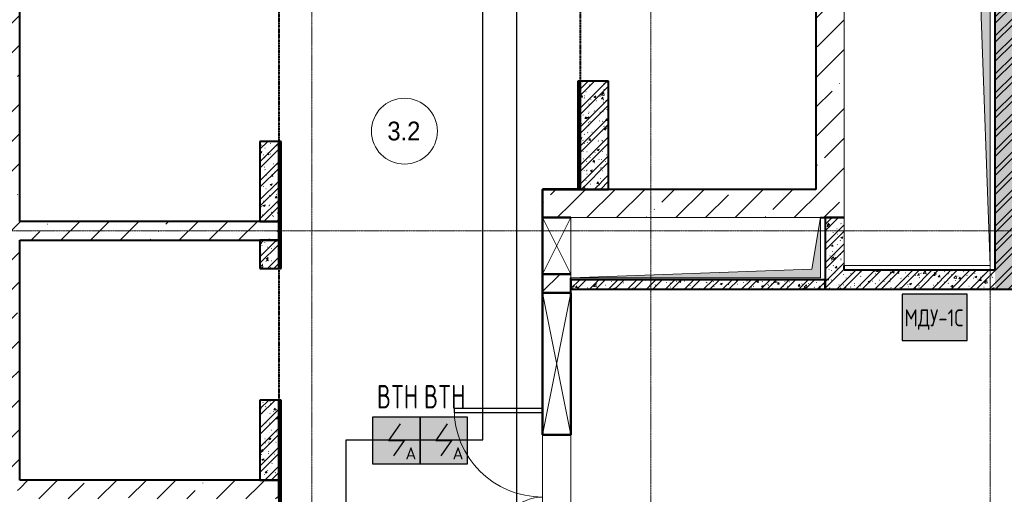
# Model space of a CAD drawing. Header units: millimetres. Extents: x -135639 to 224623, y -383017 to -59102.
# Tile 414 of 494: x 67913 to 78363, y -124821 to -119777. Entities that reach past the tile are written whole.
import ezdxf
from ezdxf.enums import TextEntityAlignment as Align

# ---------------------------------------------------------------- set-up
doc = ezdxf.new("R2010")
doc.units = ezdxf.units.MM
for name, pattern in [('CONTINOUS', [0]), ('Линия сетки', [25, 20, -2.5, 0, -2.5]), ('Невидимые', [5, 3, -2]), ('Штрих_3_1_5_', [4.5, 3, -1.5]), ('Штриховая_ш3 п1_5', [4.5, 3, -1.5])]:
    doc.linetypes.add(name, pattern=pattern)
for name, color, linetype, lineweight in [('#СПС_КЛ_R3', 190, 'Continuous', 30), ('A-000-MH_MASS', 7, 'Невидимые', 18), ('A-010-A_ROOM', 7, 'Continuous', 20), ('A-200-M_WALL', 7, 'Continuous', 18), ('A-200-M_WALL_EXT', 7, 'Continuous', 18), ('A-200-M_WALL_INT', 7, 'Continuous', 18), ('A-200-M_WALL_PAT', 7, 'Continuous', 40), ('A-314-M_WINDOW', 7, 'Continuous', 18), ('A-325-M_DOOR', 7, 'Continuous', 18), ('A-325-M_DOOR__FRAME', 7, 'Continuous', 30), ('A-325-M_DOOR_OPENING', 7, 'Continuous', 18), ('A-325-M_DOOR_PANEL', 7, 'Continuous', 30), ('M-567-M_MECH_EQP', 7, 'Continuous', 18), ('Z-030-M_GRID', 7, 'Continuous', 9), ('Z-060-M_DETAIL', 7, 'Continuous', 18), ('Арматура воздуховодов', 7, 'Continuous', 18), ('ОС', 5, 'Continuous', 25), ('ПС', 7, 'Continuous', 40), ('СС-011-ПОЖ-СИГНАЛИЗАЦИЯ', 1, 'Continuous', 30)]:
    doc.layers.add(name, color=color, linetype=linetype, lineweight=lineweight)
doc.layers.add('A-010-M_ROOM_SEPARATION', color=4, linetype='Штриховая_ш3 п1_5', lineweight=40, true_color=0x00ffff)
doc.layers.add('ССПС', color=5, linetype='Continuous')
doc.styles.add('1111', font='isocpeur.ttf')
doc.styles.add('Arial_2', font='arial.ttf', dxfattribs={"width": 0.9, "height": 400})
pattern_1 = [(50, (0, 0), (218.62117, -19.1268), [22.86, -251.46]), (355, (0, 0), (-42.29187, 229.2684), [18.288, -201.168]), (100.451, (18.22, -1.6), (176.33107, 210.13963), [19.428, -213.708]), (46.184, (0, 60.96), (325.29495, -50.45164), [34.29, -377.19]), (96.636, (27.1, 56.76), (284.883, 296.91266), [29.142, -320.562]), (351.184, (0, 60.96), (284.8858, 296.9107), [27.432, -301.752]), (21, (30.48, 45.72), (181.93753, -122.71832), [22.86, -251.46]), (326, (30.48, 45.72), (74.16223, 221.0262), [18.288, -201.168]), (71.451, (45.64, 35.5), (256.10035, 98.30526), [19.428, -213.708]), (37.5, (0, 0), (3.70639, 101.465895), [3.353, -195.377, 3.353, -200.863, -201.93]), (37.5, (0, 0), (3.70639, 101.465895), [-402.946, 3.353, -198.577]), (7.5, (0, 0), (80.18358, 120.21653), [3.353, -113.081, 3.353, -190.805, -76.962]), (7.5, (0, 0), (80.18358, 120.21653), [-310.591, 3.353, -73.609]), (327.5, (-67.97, 0), (162.708646, -6.87497), [3.353, -72.847, 3.353, -234.391, -315.468]), (327.5, (-67.97, 0), (162.708646, -6.87497), [-313.944, 3.353, -312.115]), (317.5, (-98.45, 0), (177.75468, 30.51183), [3.353, -95.707, 3.353, -154.534, -224.028]), (317.5, (-98.45, 0), (177.75468, 30.51183), [-256.946, 3.353, -220.675])]
pattern_2 = [(45, (0, 0), (-101.02788, 101.02788), []), (45, (67.35, 0), (-101.02788, 101.02788), [])]
pattern_3 = [(0, (0, 0), (406.4, 101.6), [33.528, -271.272, 33.528, -271.272, -1625.6]), (0, (0, 0), (406.4, 101.6), [-609.6, 33.528, -576.072, 33.528, -271.272, -711.2]), (0, (0, 0), (406.4, 101.6), [-1524, 33.528, -169.672, 33.528, -474.472]), (120, (152.4, 50.8), (-291.18818, 301.15272), [33.528, -271.272, 33.528, -271.272, -1625.6]), (120, (152.4, 50.8), (-291.18818, 301.15272), [-609.6, 33.528, -576.072, 33.528, -271.272, -711.2]), (120, (152.4, 50.8), (-291.18818, 301.15272), [-1524, 33.528, -169.672, 33.528, -474.472]), (240, (203.2, 254), (-115.21182, -402.75272), [33.528, -271.272, 33.528, -271.272, -1625.6]), (240, (203.2, 254), (-115.21182, -402.75272), [-609.6, 33.528, -576.072, 33.528, -271.272, -711.2]), (240, (203.2, 254), (-115.21182, -402.75272), [-1524, 33.528, -169.672, 33.528, -474.472])]
pattern_4 = [(45, (0, 0), (-314.309, 314.309), []), (45, (314.3, 0), (-314.309, 314.309), [555.625, -111.125, 3.353, -107.772])]

# ---------------------------------------------------------------- blocks, each defined once
blk = doc.blocks.new('A_MEQ_OpeningShaft-Rectangular - ОВ-2727036-B1_-7_650_')
at = {"layer": 'Z-060-M_DETAIL', "true_color": 0xe2e2e2}
blk.add_hatch(color=254, dxfattribs=at).paths.add_polyline_path([(6400, 0), (0, 0), (0, -1550), (221, -221), (1832, -164)])
at = {"layer": 'A-000-MH_MASS', "color": 253, "linetype": 'Continuous', "true_color": 0xaaaaaa}
for p, q in [((6400, 0), (0, 0)), ((0, 0), (0, -1550)), ((6400, -1550), (6400, 0)), ((0, -1550), (6400, -1550))]:
    blk.add_line(p, q, dxfattribs=at)
at = {"layer": 'Z-060-M_DETAIL', "color": 253, "true_color": 0xaaaaaa}
for p, q in [((6400, 0), (221, -221)), ((6400, -1550), (6400, 0)), ((6400, 0), (0, 0)), ((0, 0), (0, -1550)), ((221, -221), (6400, 0)), ((6400, 0), (6400, -1550)), ((221, -221), (0, -1550)), ((0, -1550), (221, -221)), ((0, -1550), (6400, -1550)), ((0, -1550), (6400, -1550))]:
    blk.add_line(p, q, dxfattribs=at)
blk = doc.blocks.new('A_MEQ_OpeningShaft-Rectangular - ОВ-2726956-B1_-7_650_')
at = {"layer": 'Z-060-M_DETAIL', "true_color": 0xe2e2e2}
blk.add_hatch(color=254, dxfattribs=at).paths.add_polyline_path([(0, 0), (0, -640), (91, -91), (2650, 0)])
at = {"layer": 'A-000-MH_MASS', "color": 253, "linetype": 'Continuous', "true_color": 0xaaaaaa}
for p, q in [((2650, 0), (0, 0)), ((0, 0), (0, -640)), ((2650, -640), (2650, 0)), ((0, -640), (2650, -640))]:
    blk.add_line(p, q, dxfattribs=at)
at = {"layer": 'Z-060-M_DETAIL', "color": 253, "true_color": 0xaaaaaa}
for p, q in [((2650, 0), (91, -91)), ((2650, -640), (2650, 0)), ((2650, 0), (0, 0)), ((0, 0), (0, -640)), ((91, -91), (0, -640)), ((0, -640), (91, -91)), ((91, -91), (2650, 0)), ((2650, 0), (2650, -640)), ((0, -640), (2650, -640)), ((0, -640), (2650, -640))]:
    blk.add_line(p, q, dxfattribs=at)
blk = doc.blocks.new('101_Дверь_Двупольная - _ПЧ_Мет_1300х2000_Лифтовой холл_EI60_Л-4574505-B1_-7_650_')
at = {"layer": 'A-325-M_DOOR__FRAME', "color": 253, "true_color": 0xaaaaaa}
for p, q in [((-690, 150), (-750, 150)), ((-690, 110), (-690, 150)), ((-680, 110), (-690, 110)), ((-680, 35), (-680, 110)), ((-750, 35), (-680, 35))]:
    blk.add_line(p, q, dxfattribs=at)
at = {"layer": 'A-325-M_DOOR_PANEL', "color": 253, "true_color": 0xaaaaaa}
for p, q in [((690, 1090), (650, 1090)), ((650, 1090), (650, 150)), ((690, 150), (690, 1090)), ((-650, 590), (-690, 590)), ((-690, 590), (-690, 150)), ((-650, 150), (-650, 590)), ((-690, 150), (-650, 150))]:
    blk.add_line(p, q, dxfattribs=at)
at = {"layer": 'A-325-M_DOOR_PANEL', "color": 253, "lineweight": 18, "true_color": 0xaaaaaa}
for centre, radius, start, end in [((690, 150), 940, 90, 180), ((-690, 150), 440, 360, 90)]:
    blk.add_arc(centre, radius, start, end, dxfattribs=at)
blk = doc.blocks.new('135_SLK_GD_AR_rvt-1-B1_-7_650_')
at = {"layer": 'A-200-M_WALL_PAT', "lineweight": 9, "true_color": 0xaaaaaa}
h = blk.add_hatch(dxfattribs=at)
h.set_pattern_fill('FP_11', color=253, style=0, pattern_type=2)
h.set_pattern_definition(pattern_3)
h.paths.add_polyline_path([(81980, 71242), (82000, 71242), (82000, 72390), (81980, 72390)])
h.paths.add_polyline_path([(82000, 73790), (82000, 74650), (81980, 74650), (81980, 73790)])
h.paths.add_polyline_path([(81980, 76050), (82000, 76050), (82000, 77198), (81980, 77198), (81980, 76329)])
h = blk.add_hatch(dxfattribs=at)
h.set_pattern_fill('FP_1', color=253, style=0, pattern_type=2)
h.set_pattern_definition(pattern_1)
h.paths.add_polyline_path([(86400, 70180), (86600, 70180), (86600, 76900), (86400, 76900), (86400, 70380)])
h = blk.add_hatch(dxfattribs=at)
h.set_pattern_fill('FP_2', color=253, style=0, pattern_type=2)
h.set_pattern_definition(pattern_2)
h.paths.add_polyline_path([(86400, 70180), (86600, 70180), (86600, 76900), (86400, 76900), (86400, 70380)])
h = blk.add_hatch(dxfattribs=at)
h.set_pattern_fill('FP_11', color=253, style=0, pattern_type=2)
h.set_pattern_definition(pattern_3)
h.paths.add_polyline_path([(78820, 65502), (78820, 66250), (78800, 66250), (78800, 65502)])
h.paths.add_polyline_path([(78820, 67650), (78820, 69000), (78800, 69000), (78800, 67650)])
h.paths.add_polyline_path([(78800, 70400), (78820, 70400), (78820, 71750), (78800, 71750)])
h.paths.add_polyline_path([(78800, 73150), (78820, 73150), (78820, 74500), (78800, 74500)])
h.paths.add_polyline_path([(78800, 75900), (78820, 75900), (78820, 76198), (78800, 76198)])
h = blk.add_hatch(dxfattribs=at)
h.set_pattern_fill('FP_1', color=253, style=0, pattern_type=2)
h.set_pattern_definition(pattern_1)
h.paths.add_polyline_path([(82300, 71240), (82300, 72390), (82000, 72390), (82000, 71240)])
h = blk.add_hatch(dxfattribs=at)
h.set_pattern_fill('FP_2', color=253, style=0, pattern_type=2)
h.set_pattern_definition(pattern_2)
h.paths.add_polyline_path([(82300, 71240), (82300, 72390), (82000, 72390), (82000, 71240)])
h = blk.add_hatch(dxfattribs=at)
h.set_pattern_fill('FP_1', color=253, style=0, pattern_type=2)
h.set_pattern_definition(pattern_1)
h.paths.add_polyline_path([(78800, 70900), (78800, 71750), (78600, 71750), (78600, 70900)])
h = blk.add_hatch(dxfattribs=at)
h.set_pattern_fill('FP_2', color=253, style=0, pattern_type=2)
h.set_pattern_definition(pattern_2)
h.paths.add_polyline_path([(78800, 70900), (78800, 71750), (78600, 71750), (78600, 70900)])
h = blk.add_hatch(dxfattribs=at)
h.set_pattern_fill('FP_1', color=253, style=0, pattern_type=2)
h.set_pattern_definition(pattern_1)
h.paths.add_polyline_path([(84800, 70180), (84800, 70940), (84600, 70940), (84600, 70180)])
h = blk.add_hatch(dxfattribs=at)
h.set_pattern_fill('FP_2', color=253, style=0, pattern_type=2)
h.set_pattern_definition(pattern_2)
h.paths.add_polyline_path([(84800, 70180), (84800, 70940), (84600, 70940), (84600, 70180)])
h = blk.add_hatch(dxfattribs=at)
h.set_pattern_fill('FP_1', color=253, style=0, pattern_type=2)
h.set_pattern_definition(pattern_1)
h.paths.add_polyline_path([(78800, 70400), (78800, 70700), (78600, 70700), (78600, 70400)])
h = blk.add_hatch(dxfattribs=at)
h.set_pattern_fill('FP_2', color=253, style=0, pattern_type=2)
h.set_pattern_definition(pattern_2)
h.paths.add_polyline_path([(78800, 70400), (78800, 70700), (78600, 70700), (78600, 70400)])
h = blk.add_hatch(dxfattribs=at)
h.set_pattern_fill('FP_1', color=253, style=0, pattern_type=2)
h.set_pattern_definition(pattern_1)
h.paths.add_polyline_path([(86400, 70180), (86400, 70380), (84800, 70380), (84800, 70180), (86397, 70180)])
h = blk.add_hatch(dxfattribs=at)
h.set_pattern_fill('FP_2', color=253, style=0, pattern_type=2)
h.set_pattern_definition(pattern_2)
h.paths.add_polyline_path([(86400, 70180), (86400, 70380), (84800, 70380), (84800, 70180), (86397, 70180)])
h = blk.add_hatch(dxfattribs=at)
h.set_pattern_fill('FP_1', color=253, style=0, pattern_type=2)
h.set_pattern_definition(pattern_1)
h.paths.add_polyline_path([(84600, 70180), (84600, 70280), (81900, 70280), (81900, 70180)])
h = blk.add_hatch(dxfattribs=at)
h.set_pattern_fill('FP_2', color=253, style=0, pattern_type=2)
h.set_pattern_definition(pattern_2)
h.paths.add_polyline_path([(84600, 70180), (84600, 70280), (81900, 70280), (81900, 70180)])
h = blk.add_hatch(dxfattribs=at)
h.set_pattern_fill('FP_1', color=253, style=0, pattern_type=2)
h.set_pattern_definition(pattern_1)
h.paths.add_polyline_path([(78800, 68150), (78800, 69000), (78600, 69000), (78600, 68150)])
h = blk.add_hatch(dxfattribs=at)
h.set_pattern_fill('FP_2', color=253, style=0, pattern_type=2)
h.set_pattern_definition(pattern_2)
h.paths.add_polyline_path([(78800, 68150), (78800, 69000), (78600, 69000), (78600, 68150)])
at = {"layer": 'A-010-M_ROOM_SEPARATION', "color": 131, "linetype": 'Штрих_3_1_5_', "true_color": 0xaaffff}
for p, q in [((82000, 73790), (82000, 72390)), ((78800, 73150), (78800, 71750)), ((78800, 70400), (78800, 69000))]:
    blk.add_line(p, q, dxfattribs=at)
at = {"layer": 'A-200-M_WALL', "color": 253, "lineweight": 40, "true_color": 0xaaaaaa}
for p, q in [((81980, 72390), (81980, 71242)), ((78820, 70400), (78820, 71750)), ((81980, 71242), (81975, 71242)), ((82000, 71242), (81980, 71242)), ((78820, 67650), (78820, 69000))]:
    blk.add_line(p, q, dxfattribs=at)
at = {"layer": 'A-200-M_WALL_INT', "color": 253, "lineweight": 40, "true_color": 0xaaaaaa}
for p, q in [((86400, 76900), (86400, 70380)), ((82000, 72390), (81975, 72390)), ((81975, 72390), (81975, 71242)), ((82000, 72390), (82000, 71240)), ((82300, 72390), (82000, 72390)), ((82000, 71242), (82000, 72390)), ((82300, 71240), (82300, 72390)), ((78600, 71750), (78600, 70900)), ((78800, 71750), (78600, 71750)), ((78800, 70900), (78800, 71750)), ((78800, 71750), (78800, 70400)), ((78825, 71750), (78800, 71750)), ((78825, 70400), (78825, 71750)), ((81600, 71242), (81598, 71242)), ((81598, 71242), (81598, 68995)), ((81975, 71242), (81600, 71242)), ((81600, 70940), (81600, 71240)), ((81600, 71240), (81975, 71240)), ((81975, 71240), (82000, 71240)), ((82000, 71240), (82000, 71242)), ((82000, 71240), (82300, 71240)), ((78600, 70900), (78800, 70900)), ((84600, 70940), (84600, 70180)), ((84800, 70940), (84600, 70940)), ((78600, 70700), (78600, 70400)), ((78800, 70700), (78600, 70700)), ((78800, 70400), (78800, 70700)), ((78600, 70400), (78800, 70400)), ((78800, 70400), (78825, 70400)), ((81600, 70140), (81600, 70340)), ((84800, 70380), (84800, 70430)), ((86400, 70380), (84800, 70380)), ((84600, 70280), (81900, 70280)), ((81900, 70280), (81900, 70180)), ((84600, 70180), (84600, 70280)), ((81900, 70180), (84600, 70180)), ((84600, 70180), (84800, 70180)), ((84800, 70180), (86400, 70180)), ((86400, 70180), (86600, 70180)), ((78600, 69000), (78600, 68150)), ((78800, 69000), (78600, 69000)), ((78800, 68150), (78800, 69000)), ((78800, 69000), (78800, 67650)), ((78825, 69000), (78800, 69000)), ((78825, 67650), (78825, 69000)), ((81598, 68995), (81600, 68995)), ((78600, 68150), (78800, 68150))]:
    blk.add_line(p, q, dxfattribs=at)
at = {"layer": 'A-325-M_DOOR', "color": 253, "lineweight": 18, "true_color": 0xaaaaaa, "rotation": 89.99999999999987}
blk.add_blockref('101_Дверь_Двупольная - _ПЧ_Мет_1300х2000_Лифтовой холл_EI60_Л-4574505-B1_-7_650_', (81750, 68220), dxfattribs=at)
at = {"layer": 'M-567-M_MECH_EQP', "color": 253, "lineweight": 18, "true_color": 0xaaaaaa}
for name, p, rotation in [('A_MEQ_OpeningShaft-Rectangular - ОВ-2727036-B1_-7_650_', (86350, 76830), 270.0000000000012), ('A_MEQ_OpeningShaft-Rectangular - ОВ-2726956-B1_-7_650_', (84550, 70300), 180)]:
    blk.add_blockref(name, p, dxfattribs=dict(at, rotation=rotation))
blk = doc.blocks.new('231_ADSK_Дверь_Проем - ADSK_Дверь_Проем-1761790-B1_-7_650_')
at = {"layer": 'A-325-M_DOOR_OPENING', "color": 253, "true_color": 0xaaaaaa}
for p, q in [((-410, 150), (750, 150)), ((-410, -150), (750, -150))]:
    blk.add_line(p, q, dxfattribs=at)
blk = doc.blocks.new('231_Отверстие прямоуг _Окно_Стена_ - Отверстие-2283861-B1_-7_650_')
at = {"layer": 'A-314-M_WINDOW', "color": 253, "lineweight": 50, "true_color": 0xaaaaaa}
for p, q in [((-630, -150), (-630, 150)), ((-630, 150), (880, 150)), ((880, 150), (880, -150)), ((880, -150), (-630, -150))]:
    blk.add_line(p, q, dxfattribs=at)
at = {"layer": 'Z-060-M_DETAIL', "color": 253, "true_color": 0xaaaaaa}
for p, q in [((-630, 150), (-630, -150)), ((880, 150), (-630, 150)), ((880, 150), (-630, -150)), ((-630, 150), (880, -150)), ((880, 150), (880, -150)), ((-630, -150), (880, -150))]:
    blk.add_line(p, q, dxfattribs=at)
blk = doc.blocks.new('231_Отверстие прямоуг _Окно_Стена_ - Отверстие-2292610-B1_-7_650_')
at = {"layer": 'A-314-M_WINDOW', "color": 253, "lineweight": 50, "true_color": 0xaaaaaa}
for p, q in [((-175, -150), (-175, 150)), ((425, 150), (425, -150)), ((425, -150), (-175, -150))]:
    blk.add_line(p, q, dxfattribs=at)
at = {"layer": 'Z-060-M_DETAIL', "color": 253, "true_color": 0xaaaaaa}
for p, q in [((-175, 150), (-175, -150)), ((425, 150), (-175, -150)), ((-175, 150), (425, -150)), ((425, 150), (425, -150)), ((-175, -150), (425, -150))]:
    blk.add_line(p, q, dxfattribs=at)
blk = doc.blocks.new('135_SLK_K1-2-3_KR_rvt-1-B1_-7_650_')
at = {"layer": 'A-200-M_WALL_PAT', "lineweight": 9, "true_color": 0xaaaaaa}
h = blk.add_hatch(dxfattribs=at)
h.set_pattern_fill('FP_20', color=253, style=0, pattern_type=2)
h.set_pattern_definition(pattern_4)
h.paths.add_polyline_path([(84500, 71240), (84800, 71240), (84800, 77400), (84500, 77400), (84500, 74120)])
h = blk.add_hatch(dxfattribs=at)
h.set_pattern_fill('FP_20', color=253, style=0, pattern_type=2)
h.set_pattern_definition(pattern_4)
h.paths.add_polyline_path([(76041, 60100), (76050, 60100), (76050, 76900), (75750, 76900), (75750, 60100)])
h = blk.add_hatch(dxfattribs=at)
h.set_pattern_fill('FP_20', color=253, style=0, pattern_type=2)
h.set_pattern_definition(pattern_4)
h.paths.add_polyline_path([(81600, 65500), (81900, 65500), (81900, 67020), (81600, 67020)])
h.paths.add_polyline_path([(81900, 70140), (81900, 70340), (81600, 70340), (81600, 70140), (81777, 70140)])
h.paths.add_polyline_path([(81900, 70940), (81900, 71240), (81600, 71240), (81600, 70940)])
h = blk.add_hatch(dxfattribs=at)
h.set_pattern_fill('FP_20', color=253, style=0, pattern_type=2)
h.set_pattern_definition(pattern_4)
h.paths.add_polyline_path([(84800, 70940), (84800, 71240), (81900, 71240), (81900, 70940), (84550, 70940)])
h = blk.add_hatch(dxfattribs=at)
h.set_pattern_fill('FP_20', color=253, style=0, pattern_type=2)
h.set_pattern_definition(pattern_4)
h.paths.add_polyline_path([(78600, 70700), (78600, 70900), (76050, 70900), (76050, 70700)])
h = blk.add_hatch(dxfattribs=at)
h.set_pattern_fill('FP_20', color=253, style=0, pattern_type=2)
h.set_pattern_definition(pattern_4)
h.paths.add_polyline_path([(78800, 70700), (78800, 70900), (78600, 70900), (78600, 70700)])
h = blk.add_hatch(dxfattribs=at)
h.set_pattern_fill('FP_20', color=253, style=0, pattern_type=2)
h.set_pattern_definition(pattern_4)
h.paths.add_polyline_path([(78600, 67950), (78600, 68150), (76050, 68150), (76050, 67950)])
h = blk.add_hatch(dxfattribs=at)
h.set_pattern_fill('FP_20', color=253, style=0, pattern_type=2)
h.set_pattern_definition(pattern_4)
h.paths.add_polyline_path([(78800, 67950), (78800, 68150), (78600, 68150), (78600, 67950)])
at = {"layer": 'A-200-M_WALL_EXT', "color": 253, "lineweight": 40, "true_color": 0xaaaaaa}
for p, q in [((84500, 74120), (84500, 71240)), ((76050, 70900), (76050, 73450)), ((81900, 71240), (81600, 71240)), ((81600, 71240), (81600, 70940)), ((84500, 71240), (81900, 71240)), ((78600, 70900), (76050, 70900)), ((78800, 70900), (78600, 70900)), ((78800, 70700), (78800, 70900)), ((84550, 70940), (84800, 70940)), ((76050, 70700), (78600, 70700)), ((76050, 68150), (76050, 70700)), ((78600, 70700), (78800, 70700)), ((81600, 70340), (81600, 70140)), ((81900, 70140), (81900, 70300)), ((78600, 68150), (76050, 68150)), ((78800, 68150), (78600, 68150)), ((78800, 67950), (78800, 68150))]:
    blk.add_line(p, q, dxfattribs=at)
at = {"layer": 'A-314-M_WINDOW', "color": 253, "lineweight": 18, "true_color": 0xaaaaaa, "rotation": 269.9999999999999}
for name, p in [('231_Отверстие прямоуг _Окно_Стена_ - Отверстие-2292610-B1_-7_650_', (81750, 70765)), ('231_Отверстие прямоуг _Окно_Стена_ - Отверстие-2283861-B1_-7_650_', (81750, 69510))]:
    blk.add_blockref(name, p, dxfattribs=at)
at = {"layer": 'A-325-M_DOOR', "color": 253, "lineweight": 18, "true_color": 0xaaaaaa, "rotation": 269.9999999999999}
blk.add_blockref('231_ADSK_Дверь_Проем - ADSK_Дверь_Проем-1761790-B1_-7_650_', (81750, 68220), dxfattribs=at)
blk = doc.blocks.new('050_Марка_Помещение - Номер-620969-B1_-7_650_')
at = {"layer": 'A-010-A_ROOM', "color": 253, "true_color": 0xaaaaaa}
blk.add_circle((0, 0), 3.5, dxfattribs=at)
blk = doc.blocks.new('-1 эт')
at = {"layer": 'Z-030-M_GRID', "color": 253, "linetype": 'Линия сетки', "true_color": 0xaaaaaa}
for p, q in [((79150, -19696.3), (79150, 133719.9)), ((82750, -19696.1), (82750, 133719.9)), ((86350, -19695.8), (86350, 133719.9)), ((155947.3, 70800), (-3682.4, 70800))]:
    blk.add_line(p, q, dxfattribs=at)
at = {"lineweight": 5}
for name in ['135_SLK_GD_AR_rvt-1-B1_-7_650_', '135_SLK_K1-2-3_KR_rvt-1-B1_-7_650_']:
    blk.add_blockref(name, (0, 0), dxfattribs=at)
at = {"layer": 'A-010-A_ROOM', "color": 253, "true_color": 0xaaaaaa, "xscale": 99.99999999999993, "yscale": 99.99999999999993, "zscale": 99.99999999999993}
blk.add_blockref('050_Марка_Помещение - Номер-620969-B1_-7_650_', (80133.5, 71858.5), dxfattribs=at)
at = {"layer": 'A-010-A_ROOM', "color": 253, "lineweight": 9, "true_color": 0xaaaaaa, "insert": (79952.9, 71960.2), "char_height": 200, "width": 432.911, "attachment_point": 1, "style": 'Arial_2'}
blk.add_mtext('3.2', dxfattribs=at)
blk = doc.blocks.new('*U4706')
at = {"lineweight": 35, "true_color": 0xffffff}
h = blk.add_hatch(color=7, dxfattribs=at)
h.dxf.hatch_style = 1
h.paths.add_polyline_path([(0, 500), (0, 0), (500, 0), (500, 500)])
at = {"color": 1, "linetype": 'ByBlock', "lineweight": -2}
for p, q in [((289, 426), (167, 250)), ((167, 250), (333, 250)), ((333, 250), (219, 86))]:
    blk.add_line(p, q, dxfattribs=at)
at = {"color": 1, "linetype": 'ByBlock', "lineweight": -2, "ltscale": 0.1}
blk.add_lwpolyline([(0, 500), (500, 500), (500, 0), (0, 0)], close=True, dxfattribs=at)
at = {"color": 1, "linetype": 'ByBlock', "lineweight": -2, "ltscale": 1000, "style": '1111'}
blk.add_text('A', height=128, dxfattribs=at).set_placement((403, 49), align=Align.CENTER)
at = {"color": 0, "linetype": 'ByBlock', "lineweight": -2, "style": '1111'}
blk.add_attdef('INDEX', (-63, -235), '', height=125, dxfattribs=at)
at = {"color": 0, "linetype": 'ByBlock', "lineweight": -2, "style": '1111', "flags": 1}
for tag, p in [('NAME_DEVICE', (-64, -421)), ('NUM_POM', (-82, -847))]:
    blk.add_attdef(tag, p, '', height=125, dxfattribs=at)
at = {"color": 0, "linetype": 'ByBlock', "lineweight": -2, "style": '1111', "width": 0.7}
blk.add_attdef('NUM_DEVICE', (-64, -630), '', height=125, dxfattribs=at)
blk = doc.blocks.new('ger')
at = {"lineweight": 40, "ltscale": 2, "true_color": 0xffffff}
h = blk.add_hatch(color=7, dxfattribs=at)
h.dxf.hatch_style = 1
h.paths.add_polyline_path([(491036, -67336), (491036, -66843), (490345, -66843), (490345, -67336)])
at = {"layer": 'ОС', "color": 1, "lineweight": 30}
blk.add_lwpolyline([(491036, -66843), (490345, -66843), (490345, -67336), (491036, -67336)], close=True, dxfattribs=at)
at = {"layer": 'ССПС', "color": 1, "lineweight": -2, "ltscale": 1000, "style": '1111', "width": 0.8}
blk.add_text('МДУ-1С', height=180, dxfattribs=at).set_placement((490371, -67186))

msp = doc.modelspace()

# ---------------------------------------------------------------- linework, layer by layer
at = {"layer": '#СПС_КЛ_R3', "lineweight": 30}
msp.add_lwpolyline([(63531, -142519), (68465, -142519), (68465, -163726), (83161, -163726), (83161, -166819), (84106, -166819), (84106, -163034), (106528, -163034), (106528, -155092), (118370, -155092), (118370, -109683), (77625, -109683), (77625, -114995), (73186, -114995), (73186, -126642), (82528, -126642), (82528, -153503), (72465, -153503), (69419, -153503), (68465, -152249)], dxfattribs=at)
at = {"layer": 'СС-011-ПОЖ-СИГНАЛИЗАЦИЯ', "lineweight": 30}
msp.add_lwpolyline([(71377, -129247), (71377, -124243), (72829, -124243), (72829, -118513), (71452, -118513), (71452, -116974), (73373, -116974), (73373, -113918), (79577, -113918), (79577, -112917), (85858, -112917), (91100, -112917), (91100, -118057), (90609, -118057), (90609, -122825), (91177, -122825), (91177, -128823)], dxfattribs=at)

# ---------------------------------------------------------------- block references
msp.add_blockref('-1 эт', (-8137, -192821))
at = {"layer": 'Арматура воздуховодов', "lineweight": 30}
msp.add_blockref('ger', (-413067, -55850), dxfattribs=at)
at = {"layer": 'ПС', "color": 7, "linetype": 'CONTINOUS', "lineweight": 30, "ltscale": 100}
ref = msp.add_blockref('*U4706', (71662, -124500), dxfattribs=dict(at, xscale=1.000736, yscale=1.000736, zscale=1.000736))
ref.add_attrib('NUM_DEVICE', 'BTH', dxfattribs={"layer": '0', "color": 0, "linetype": 'ByBlock', "lineweight": -2, "ltscale": 100, "height": 250.2, "style": '1111', "width": 0.7}).set_placement((71924, -123909), align=Align.CENTER)
ref = msp.add_blockref('*U4706', (72162, -124500), dxfattribs=dict(at, xscale=1.000736, yscale=1.000736, zscale=1.000736))
ref.add_attrib('NUM_DEVICE', 'BTH', dxfattribs={"layer": '0', "color": 0, "linetype": 'ByBlock', "lineweight": -2, "ltscale": 100, "height": 250.2, "style": '1111', "width": 0.7}).set_placement((72424, -123909), align=Align.CENTER)

doc.saveas('drawing.dxf')
